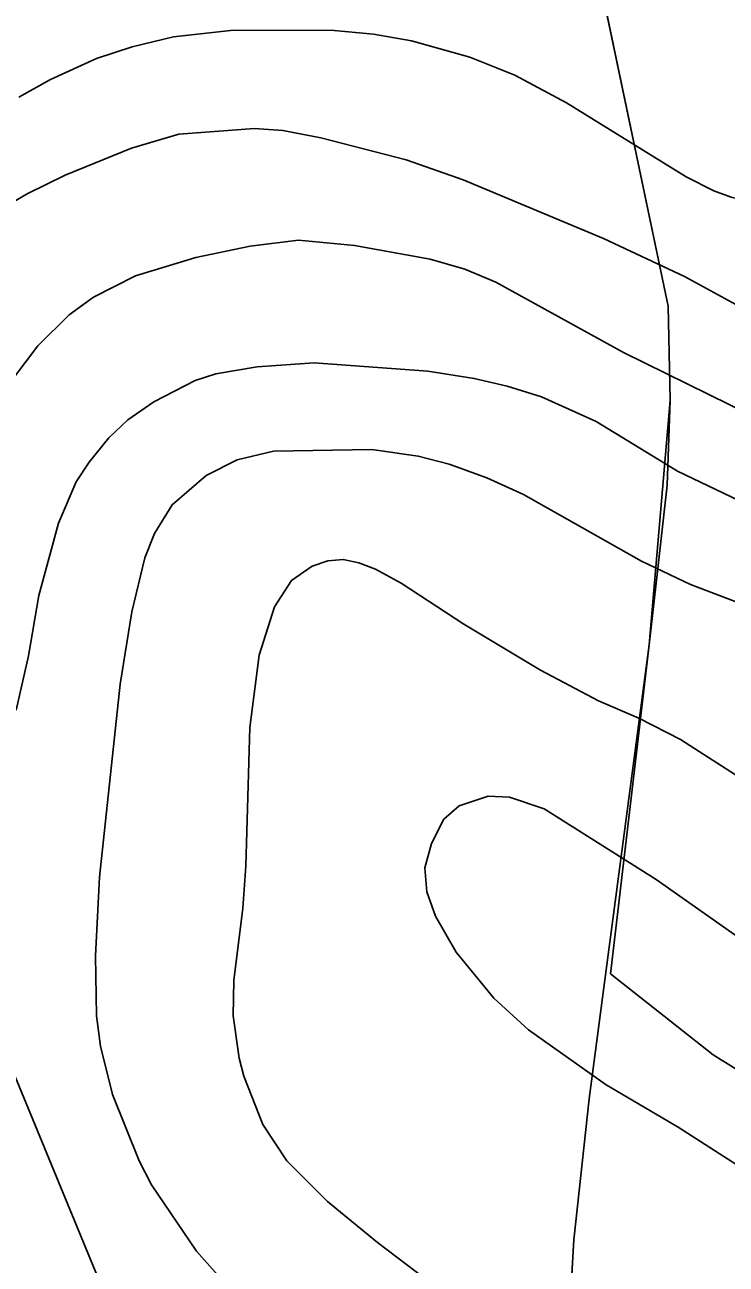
# Model space of a CAD drawing. Extents: x -662620 to -656370, y -1067090 to -1062990.
# Drawn here: x -659132.3 to -658899.6, y -1064189.9 to -1063778.6 of the extents above; entities that cross this region are included whole.
import ezdxf

# ---------------------------------------------------------------- set-up
doc = ezdxf.new("R2010")
doc.units = 0
for name, color, linetype in [('HRANICE_KATASTRÁLNÍHO_ÚZEMÍ', 7, 'Continuous'), ('OBVOD_PÚ', 7, 'Continuous'), ('Organizacni_opatreni_ochranne_zatravnení__protierozni_rozmistovani_plodin__osevni_postup__stridani_plodin', 7, 'Continuous'), ('ORNÁ_PŮDA_-_STÁVAJÍCÍ', 7, 'Continuous'), ('VRSTEVNICE_ZDŮRAZNĚNÁ', 7, 'Continuous'), ('VRSTEVNICE_ZÁKLADNÍ', 7, 'Continuous')]:
    doc.layers.add(name, color=color, linetype=linetype)

msp = doc.modelspace()

# ---------------------------------------------------------------- linework, layer by layer
at = {"layer": 'HRANICE_KATASTRÁLNÍHO_ÚZEMÍ'}
msp.add_lwpolyline([(-658940.46, -1063768.97), (-658918.85, -1063871.97), (-658918.18, -1063903.17), (-658919.18, -1063931.41), (-658922.36, -1063959.98), (-658925.19, -1063984.38), (-658940.02, -1064096.45), (-658945.09, -1064135.07), (-658950.18, -1064181.84), (-658952.46, -1064221.72), (-658956.55, -1064277.57), (-658960.21, -1064298.93), (-658971.82, -1064331.2), (-658982.2, -1064356.3), (-658983.17, -1064358.33), (-658997.81, -1064350.13), (-659046.41, -1064322.39), (-659087.8, -1064298.44), (-659152.67, -1064262.33)], dxfattribs=at)
at = {"layer": 'OBVOD_PÚ'}
for points in [[(-658940.46, -1063768.97), (-658918.85, -1063871.97)], [(-658918.85, -1063871.97), (-658918.18, -1063903.17)], [(-658918.18, -1063903.17), (-658919.18, -1063931.41)], [(-658919.18, -1063931.41), (-658922.36, -1063959.98)], [(-658925.19, -1063984.38), (-658922.36, -1063959.98)], [(-658925.19, -1063984.38), (-658940.02, -1064096.45)], [(-658940.02, -1064096.45), (-658945.09, -1064135.07)], [(-658945.09, -1064135.07), (-658950.18, -1064181.84)], [(-658950.18, -1064181.84), (-658952.46, -1064221.72)]]:
    msp.add_lwpolyline(points, dxfattribs=at)
at = {"layer": 'Organizacni_opatreni_ochranne_zatravnení__protierozni_rozmistovani_plodin__osevni_postup__stridani_plodin'}
msp.add_lwpolyline([(-658480.95, -1063806.62), (-658514.8, -1063868.65), (-658555.67, -1063917.69), (-658618.09, -1063977.88), (-658665, -1064037.5), (-658690.9, -1064056.64), (-658751.09, -1064125), (-658768.93, -1064142.1), (-658806.83, -1064167.68), (-658837.64, -1064159.58), (-658875.51, -1064138.13), (-658903.96, -1064120.41), (-658937.95, -1064093.52), (-658925.19, -1063984.38), (-658918.2, -1063903.2), (-658918.85, -1063871.97), (-658940.46, -1063768.97), (-658951.36, -1063727.76), (-658976.41, -1063645.11), (-658940.71, -1063656.83), (-658655.34, -1063750.52), (-658480.85, -1063803.81)], close=True, dxfattribs=at)
at = {"layer": 'ORNÁ_PŮDA_-_STÁVAJÍCÍ'}
for p, q in [((-658918.85, -1063871.97), (-658940.46, -1063768.97)), ((-658918.18, -1063903.17), (-658918.85, -1063871.97)), ((-658919.18, -1063931.41), (-658918.18, -1063903.17)), ((-658922.36, -1063959.98), (-658919.18, -1063931.41)), ((-658925.19, -1063984.38), (-658922.36, -1063959.98)), ((-658940.02, -1064096.45), (-658925.19, -1063984.38)), ((-658945.09, -1064135.07), (-658940.02, -1064096.45)), ((-658950.18, -1064181.84), (-658945.09, -1064135.07)), ((-658952.46, -1064221.72), (-658950.18, -1064181.84))]:
    msp.add_line(p, q, dxfattribs=at)
msp.add_lwpolyline([(-658952.46, -1064221.72), (-658950.18, -1064181.84), (-658945.09, -1064135.07), (-658940.02, -1064096.45), (-658925.19, -1063984.38), (-658922.36, -1063959.98), (-658919.18, -1063931.41), (-658918.18, -1063903.17), (-658918.85, -1063871.97), (-658940.46, -1063768.97)], dxfattribs=at)
at = {"layer": 'VRSTEVNICE_ZDŮRAZNĚNÁ'}
for points in [[(-659034.06, -1063816.08), (-659046.64, -1063813.65), (-659056.07, -1063813.07), (-659081.23, -1063814.93), (-659096.95, -1063819.51), (-659118.96, -1063828.51), (-659131.54, -1063834.66), (-659140.4, -1063839.95)], [(-658889.13, -1063875.39), (-658913.42, -1063862.1), (-658940.3, -1063849.52), (-658986.89, -1063830.08), (-659005.76, -1063823.37), (-659034.06, -1063816.08)], [(-658891.84, -1064084.07), (-658922.86, -1064062.21), (-658960.02, -1064038.77), (-658971.45, -1064034.91), (-658978.6, -1064034.62), (-658988.21, -1064037.82), (-658993.27, -1064042.24), (-658997.4, -1064050.24), (-658999.61, -1064058.35), (-658998.9, -1064066.35), (-658996.04, -1064074.36), (-658989.18, -1064086.36), (-658976.74, -1064101.66), (-658965.17, -1064112.09), (-658939.44, -1064130.38), (-658915.57, -1064144.39), (-658894.56, -1064157.97)]]:
    msp.add_lwpolyline(points, dxfattribs=at)
at = {"layer": 'VRSTEVNICE_ZÁKLADNÍ'}
for points in [[(-659134.26, -1063802.64), (-659123.82, -1063796.78), (-659108.53, -1063789.78), (-659096.66, -1063785.92), (-659082.94, -1063782.63), (-659064.08, -1063780.49), (-659030.91, -1063780.34), (-659016.62, -1063781.77), (-659004.04, -1063783.92), (-658984.6, -1063789.35), (-658969.74, -1063795.35), (-658952.59, -1063804.5), (-658912.85, -1063829.08), (-658903.71, -1063833.66), (-658897.99, -1063835.8), (-658875.12, -1063841.66), (-658821.38, -1063852.81), (-658804.22, -1063857.24)], [(-659134.26, -1063802.64), (-659123.82, -1063796.78), (-659108.53, -1063789.78), (-659096.66, -1063785.92), (-659082.94, -1063782.63), (-659064.08, -1063780.49), (-659030.91, -1063780.34), (-659016.62, -1063781.77), (-659004.04, -1063783.92), (-658984.6, -1063789.35), (-658969.74, -1063795.35), (-658952.59, -1063804.5), (-658912.85, -1063829.08), (-658903.71, -1063833.66), (-658897.99, -1063835.8), (-658875.12, -1063841.66), (-658821.38, -1063852.81), (-658804.22, -1063857.24)], [(-659135.54, -1063895.12), (-659127.97, -1063885.11), (-659117.53, -1063874.82), (-659109.53, -1063868.96), (-659095.52, -1063861.96), (-659075.51, -1063855.81), (-659057.5, -1063852.1), (-659041.49, -1063850.09), (-659022.91, -1063851.81), (-658997.76, -1063856.38), (-658986.32, -1063859.67), (-658976.03, -1063863.96), (-658933.72, -1063887.4), (-658891.41, -1063908.12), (-658863.4, -1063917.56), (-658822.69, -1063929.69)], [(-659135.54, -1063895.12), (-659127.97, -1063885.11), (-659117.53, -1063874.82), (-659109.53, -1063868.96), (-659095.52, -1063861.96), (-659075.51, -1063855.81), (-659057.5, -1063852.1), (-659041.49, -1063850.09), (-659022.91, -1063851.81), (-658997.76, -1063856.38), (-658986.32, -1063859.67), (-658976.03, -1063863.96), (-658933.72, -1063887.4), (-658891.41, -1063908.12), (-658863.4, -1063917.56), (-658822.69, -1063929.69)], [(-658874.83, -1063946.29), (-658915.71, -1063926.71), (-658942.73, -1063910.27), (-658960.88, -1063902.12), (-658972.31, -1063898.55), (-658983.18, -1063895.98), (-658998.61, -1063893.55), (-659036.35, -1063890.83), (-659055.21, -1063892.12), (-659068.94, -1063894.4), (-659075.8, -1063896.69), (-659089.52, -1063903.69), (-659098.09, -1063909.7), (-659104.38, -1063915.7), (-659110.96, -1063923.7), (-659115.25, -1063930.28), (-659121.11, -1063944), (-659127.68, -1063968.01), (-659131.11, -1063988.02), (-659135.11, -1064006.03)], [(-658874.83, -1063946.29), (-658915.71, -1063926.71), (-658942.73, -1063910.27), (-658960.88, -1063902.12), (-658972.31, -1063898.55), (-658983.18, -1063895.98), (-658998.61, -1063893.55), (-659036.35, -1063890.83), (-659055.21, -1063892.12), (-659068.94, -1063894.4), (-659075.8, -1063896.69), (-659089.52, -1063903.69), (-659098.09, -1063909.7), (-659104.38, -1063915.7), (-659110.96, -1063923.7), (-659115.25, -1063930.28), (-659121.11, -1063944), (-659127.68, -1063968.01), (-659131.11, -1063988.02), (-659135.11, -1064006.03)], [(-658894.27, -1063970.87), (-658911.42, -1063964.3), (-658927.72, -1063956.58), (-658966.88, -1063934.42), (-658979.03, -1063928.99), (-658991.47, -1063924.42), (-659001.76, -1063921.7), (-659017.19, -1063919.56), (-659049.78, -1063920.13), (-659061.79, -1063922.99), (-659072.08, -1063928.14), (-659083.37, -1063937.85), (-659089.23, -1063947.43), (-659092.52, -1063955.44), (-659096.81, -1063973.45), (-659100.67, -1063997.46), (-659107.53, -1064061.49), (-659108.81, -1064087.51), (-659108.53, -1064107.52), (-659107.24, -1064117.52), (-659103.24, -1064133.53), (-659094.38, -1064155.54), (-659090.23, -1064163.55), (-659075.37, -1064185.56), (-659059.5, -1064203.42)], [(-658894.27, -1063970.87), (-658911.42, -1063964.3), (-658927.72, -1063956.58), (-658966.88, -1063934.42), (-658979.03, -1063928.99), (-658991.47, -1063924.42), (-659001.76, -1063921.7), (-659017.19, -1063919.56), (-659049.78, -1063920.13), (-659061.79, -1063922.99), (-659072.08, -1063928.14), (-659083.37, -1063937.85), (-659089.23, -1063947.43), (-659092.52, -1063955.44), (-659096.81, -1063973.45), (-659100.67, -1063997.46), (-659107.53, -1064061.49), (-659108.81, -1064087.51), (-659108.53, -1064107.52), (-659107.24, -1064117.52), (-659103.24, -1064133.53), (-659094.38, -1064155.54), (-659090.23, -1064163.55), (-659075.37, -1064185.56), (-659059.5, -1064203.42)], [(-658893.41, -1064029.47), (-658914.71, -1064015.75), (-658928.58, -1064008.75), (-658942.01, -1064002.89), (-658961.16, -1063992.74), (-658986.61, -1063977.45), (-659007.47, -1063963.87), (-659015.91, -1063959.29), (-659021.48, -1063957.15), (-659026.63, -1063956.01), (-659031.77, -1063956.44), (-659036.92, -1063958.29), (-659043.78, -1063963.01), (-659049.5, -1063971.73), (-659054.5, -1063987.74), (-659057.64, -1064011.75), (-659058.93, -1064057.78), (-659059.93, -1064071.78), (-659062.93, -1064095.8), (-659063.22, -1064107.52), (-659061.22, -1064121.52), (-659059.64, -1064127.53), (-659053.35, -1064143.54), (-659045.35, -1064155.54), (-659031.92, -1064169.12), (-659015.34, -1064182.7), (-658967.17, -1064219.15)], [(-658893.41, -1064029.47), (-658914.71, -1064015.75), (-658928.58, -1064008.75), (-658942.01, -1064002.89), (-658961.16, -1063992.74), (-658986.61, -1063977.45), (-659007.47, -1063963.87), (-659015.91, -1063959.29), (-659021.48, -1063957.15), (-659026.63, -1063956.01), (-659031.77, -1063956.44), (-659036.92, -1063958.29), (-659043.78, -1063963.01), (-659049.5, -1063971.73), (-659054.5, -1063987.74), (-659057.64, -1064011.75), (-659058.93, -1064057.78), (-659059.93, -1064071.78), (-659062.93, -1064095.8), (-659063.22, -1064107.52), (-659061.22, -1064121.52), (-659059.64, -1064127.53), (-659053.35, -1064143.54), (-659045.35, -1064155.54), (-659031.92, -1064169.12), (-659015.34, -1064182.7), (-658967.17, -1064219.15)], [(-659140.26, -1064116.09), (-659108.96, -1064192.13), (-659102.1, -1064206.14), (-659083.51, -1064235.73)], [(-659140.26, -1064116.09), (-659108.96, -1064192.13), (-659102.1, -1064206.14), (-659083.51, -1064235.73)]]:
    msp.add_lwpolyline(points, dxfattribs=at)

doc.saveas('drawing.dxf')
